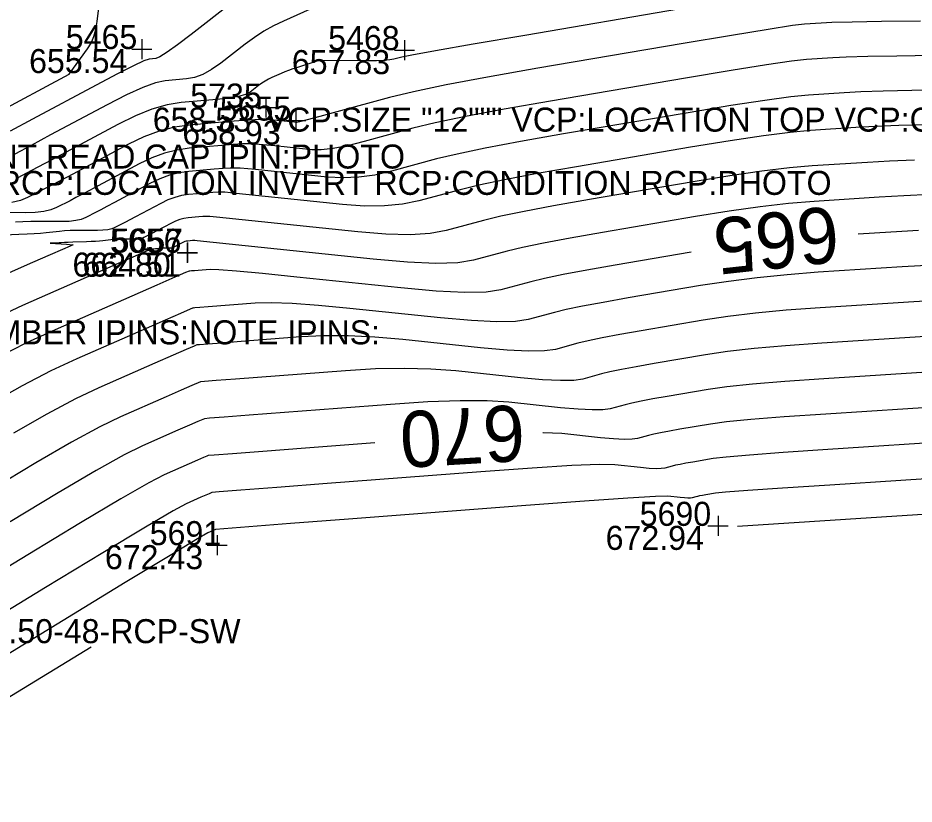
# Model space of a CAD drawing. Extents: x 2129350 to 2137777, y 657588 to 659885.
# Drawn here: x 2132639.93 to 2132684.68, y 657877.13 to 657916.38 of the extents above; entities that cross this region are included whole.
import ezdxf

# ---------------------------------------------------------------- set-up
doc = ezdxf.new("R2010")
doc.units = 0
for name, color, linetype in [('DT_X_Contour_Major', 7, 'Continuous'), ('DT_X_Contour_Minor', 7, 'Continuous'), ('SV_X_Shot_Marker', 7, 'Continuous'), ('SV_X_Text_Comment', 7, 'Continuous'), ('SV_X_Text_Description', 7, 'Continuous'), ('SV_X_Text_Elevation', 7, 'Continuous'), ('SV_X_Text_Name', 7, 'Continuous')]:
    doc.layers.add(name, color=color, linetype=linetype)

msp = doc.modelspace()

# ---------------------------------------------------------------- linework, layer by layer
at = {"layer": 'DT_X_Contour_Major'}
for points in [[(2132638.695, 657911.546), (2132642.497, 657913.581), (2132643.41, 657914.839), (2132643.587, 657915.127), (2132643.726, 657915.45), (2132643.828, 657915.81), (2132643.892, 657916.205), (2132644.014, 657917.306)], [(2132685.653, 657914.51), (2132683.818, 657914.48), (2132682.367, 657914.45), (2132681.3, 657914.419), (2132680.618, 657914.387), (2132679.311, 657914.303), (2132678.566, 657914.221), (2132677.312, 657914.04), (2132675.548, 657913.759), (2132673.275, 657913.378), (2132666.534, 657912.23), (2132664.209, 657911.822), (2132662.287, 657911.46), (2132660.77, 657911.144), (2132659.658, 657910.873), (2132657.23, 657910.212), (2132656.384, 657910.001), (2132655.666, 657909.862), (2132655.077, 657909.795), (2132654.616, 657909.8), (2132652.767, 657909.994), (2132651.772, 657910.086), (2132651.509, 657910.096), (2132651.145, 657910.089), (2132650.682, 657910.063), (2132650.118, 657910.019), (2132648.482, 657909.877), (2132647.866, 657909.788), (2132647.245, 657909.628), (2132646.619, 657909.396), (2132645.988, 657909.093), (2132643.714, 657907.876), (2132643.225, 657907.616), (2132642.831, 657907.409), (2132642.533, 657907.254), (2132641.866, 657906.91), (2132641.58, 657906.798), (2132641.223, 657906.718), (2132640.794, 657906.671), (2132640.294, 657906.657), (2132638.865, 657906.662)], [(2132684.899, 657905.773), (2132683.515, 657905.692), (2132681.896, 657905.587)], [(2132673.551, 657904.683), (2132669.763, 657904.037), (2132668.335, 657903.787), (2132667.156, 657903.565), (2132666.225, 657903.371), (2132665.542, 657903.205), (2132664.052, 657902.799), (2132663.321, 657902.692), (2132662.243, 657902.673), (2132660.818, 657902.743), (2132659.048, 657902.903), (2132653.865, 657903.446), (2132652.137, 657903.623), (2132650.839, 657903.743), (2132649.971, 657903.809), (2132649.533, 657903.82), (2132648.94, 657903.774), (2132648.745, 657903.759), (2132648.605, 657903.749), (2132648.52, 657903.743), (2132648.491, 657903.742), (2132648.487, 657903.744), (2132648.307, 657903.666), (2132647.768, 657903.431), (2132646.871, 657903.039), (2132645.616, 657902.489), (2132641.791, 657900.813), (2132640.355, 657900.153), (2132638.915, 657899.429)], [(2132686.411, 657896.997), (2132680.276, 657896.6), (2132678.191, 657896.457), (2132676.537, 657896.327), (2132675.315, 657896.21), (2132674.524, 657896.106), (2132672.991, 657895.845), (2132672.462, 657895.752), (2132672.025, 657895.67), (2132671.68, 657895.598), (2132671.427, 657895.536), (2132670.875, 657895.386), (2132670.604, 657895.346), (2132670.204, 657895.339), (2132669.676, 657895.365), (2132669.02, 657895.424), (2132667.1, 657895.626), (2132666.165, 657895.668), (2132666.144, 657895.668)], [(2132657.761, 657895.169), (2132654.3, 657894.903), (2132652.17, 657894.739), (2132650.648, 657894.622), (2132649.735, 657894.552), (2132649.43, 657894.529), (2132649.429, 657894.53), (2132649.37, 657894.504), (2132649.194, 657894.427), (2132648.901, 657894.299), (2132648.491, 657894.12), (2132647.241, 657893.572), (2132646.464, 657893.169), (2132645.07, 657892.369), (2132643.06, 657891.173), (2132640.433, 657889.581), (2132632.606, 657884.808)]]:
    msp.add_lwpolyline(points, dxfattribs=at)
at = {"layer": 'DT_X_Contour_Minor'}
for points in [[(2132650.611, 657917.134), (2132648.586, 657915.562), (2132647.906, 657915.045), (2132647.385, 657914.672), (2132647.022, 657914.445), (2132646.818, 657914.362), (2132646.486, 657914.333), (2132646.227, 657914.243), (2132645.701, 657913.996), (2132644.906, 657913.592), (2132643.843, 657913.03), (2132640.652, 657911.322), (2132639.546, 657910.731)], [(2132654.521, 657916.816), (2132653.194, 657916.226), (2132652.702, 657915.987), (2132652.218, 657915.715), (2132651.745, 657915.409), (2132651.281, 657915.07), (2132650.056, 657914.118), (2132649.604, 657913.802), (2132649.168, 657913.566), (2132648.748, 657913.411), (2132648.343, 657913.336), (2132647.285, 657913.245), (2132646.806, 657913.144), (2132646.162, 657912.911), (2132645.353, 657912.545), (2132644.38, 657912.046), (2132641.564, 657910.539), (2132640.588, 657910.017), (2132639.772, 657909.584)], [(2132673.025, 657916.833), (2132665.243, 657915.507), (2132662.671, 657915.067), (2132660.79, 657914.741), (2132659.602, 657914.529), (2132659.105, 657914.431), (2132658.704, 657914.322), (2132658.508, 657914.287), (2132658.221, 657914.262), (2132657.842, 657914.249), (2132657.372, 657914.247), (2132654.966, 657914.263), (2132653.885, 657913.915), (2132653.66, 657913.84), (2132653.451, 657913.764), (2132653.256, 657913.688), (2132653.076, 657913.612), (2132652.615, 657913.407), (2132652.444, 657913.324), (2132652.276, 657913.229), (2132652.112, 657913.123), (2132651.951, 657913.005), (2132651.525, 657912.675), (2132651.302, 657912.559), (2132650.951, 657912.46), (2132650.473, 657912.378), (2132649.868, 657912.311), (2132648.084, 657912.157), (2132647.384, 657912.045), (2132646.623, 657911.825), (2132645.8, 657911.497), (2132644.916, 657911.062), (2132641.63, 657909.304), (2132640.923, 657908.928), (2132640.354, 657908.628), (2132639.923, 657908.404)], [(2132684.999, 657916.23), (2132683.061, 657916.2), (2132681.588, 657916.172), (2132680.581, 657916.148), (2132680.039, 657916.126), (2132679.215, 657916.073), (2132678.604, 657915.998), (2132677.389, 657915.811), (2132675.572, 657915.514), (2132673.15, 657915.105), (2132665.889, 657913.869), (2132663.383, 657913.429), (2132661.314, 657913.039), (2132659.679, 657912.699), (2132658.481, 657912.407), (2132655.865, 657911.695), (2132655.004, 657911.462), (2132654.382, 657911.296), (2132653.998, 657911.198), (2132653.854, 657911.166), (2132653.738, 657911.179), (2132652.522, 657911.291), (2132652.2, 657911.304), (2132651.756, 657911.294), (2132651.189, 657911.263), (2132650.5, 657911.209), (2132648.5, 657911.036), (2132647.747, 657910.927), (2132646.988, 657910.731), (2132646.223, 657910.448), (2132645.452, 657910.077), (2132642.672, 657908.59), (2132642.074, 657908.272), (2132641.592, 657908.018), (2132641.228, 657907.829), (2132640.413, 657907.409), (2132640.063, 657907.272), (2132639.626, 657907.174)], [(2132686.307, 657912.79), (2132684.575, 657912.761), (2132683.146, 657912.727), (2132682.02, 657912.69), (2132681.197, 657912.648), (2132679.408, 657912.532), (2132678.529, 657912.445), (2132677.234, 657912.269), (2132675.525, 657912.004), (2132673.4, 657911.651), (2132667.18, 657910.592), (2132665.034, 657910.215), (2132663.261, 657909.881), (2132661.861, 657909.589), (2132660.835, 657909.34), (2132658.594, 657908.73), (2132657.763, 657908.54), (2132656.95, 657908.427), (2132656.155, 657908.392), (2132655.379, 657908.434), (2132651.796, 657908.809), (2132651.022, 657908.881), (2132650.817, 657908.889), (2132650.535, 657908.883), (2132650.174, 657908.863), (2132649.736, 657908.829), (2132648.464, 657908.719), (2132647.985, 657908.649), (2132647.502, 657908.525), (2132647.015, 657908.345), (2132646.525, 657908.109), (2132644.756, 657907.163), (2132644.376, 657906.96), (2132644.069, 657906.799), (2132643.838, 657906.678), (2132643.319, 657906.412), (2132643.097, 657906.324), (2132642.819, 657906.262), (2132642.485, 657906.226), (2132642.096, 657906.214), (2132640.985, 657906.218), (2132640.577, 657906.215), (2132640.184, 657906.201), (2132639.807, 657906.178)], [(2132685.332, 657911.041), (2132683.925, 657911.005), (2132682.74, 657910.961), (2132681.777, 657910.909), (2132679.504, 657910.762), (2132678.491, 657910.668), (2132677.157, 657910.497), (2132675.502, 657910.249), (2132673.525, 657909.924), (2132667.826, 657908.953), (2132665.859, 657908.608), (2132664.235, 657908.302), (2132662.952, 657908.035), (2132662.012, 657907.806), (2132659.959, 657907.247), (2132659.143, 657907.079), (2132658.235, 657906.993), (2132657.234, 657906.989), (2132656.141, 657907.067), (2132650.825, 657907.625), (2132650.272, 657907.676), (2132650.126, 657907.682), (2132649.924, 657907.677), (2132649.667, 657907.663), (2132649.354, 657907.639), (2132648.446, 657907.56), (2132648.104, 657907.511), (2132647.759, 657907.422), (2132647.411, 657907.293), (2132647.061, 657907.124), (2132645.798, 657906.449), (2132645.526, 657906.304), (2132645.308, 657906.189), (2132645.142, 657906.103), (2132644.772, 657905.913), (2132644.613, 657905.85), (2132644.415, 657905.806), (2132644.177, 657905.78), (2132643.899, 657905.772), (2132643.106, 657905.775), (2132642.814, 657905.772), (2132642.533, 657905.763), (2132642.264, 657905.746), (2132642.006, 657905.722), (2132641.334, 657905.649), (2132641.06, 657905.624), (2132640.744, 657905.601), (2132640.385, 657905.58), (2132639.984, 657905.563), (2132638.857, 657905.52)], [(2132684.704, 657909.282), (2132683.46, 657909.232), (2132682.356, 657909.17), (2132679.6, 657908.992), (2132678.454, 657908.892), (2132677.08, 657908.726), (2132675.478, 657908.494), (2132673.65, 657908.197), (2132668.471, 657907.314), (2132666.685, 657907.001), (2132665.209, 657906.723), (2132664.043, 657906.48), (2132663.189, 657906.272), (2132661.323, 657905.765), (2132660.523, 657905.618), (2132659.519, 657905.558), (2132658.312, 657905.586), (2132656.903, 657905.701), (2132649.853, 657906.44), (2132649.522, 657906.471), (2132649.435, 657906.474), (2132649.314, 657906.472), (2132649.16, 657906.463), (2132648.972, 657906.448), (2132648.427, 657906.401), (2132648.222, 657906.372), (2132648.016, 657906.318), (2132647.807, 657906.241), (2132647.597, 657906.14), (2132646.84, 657905.735), (2132646.677, 657905.649), (2132646.546, 657905.58), (2132646.447, 657905.528), (2132646.225, 657905.414), (2132646.13, 657905.376), (2132646.011, 657905.35), (2132645.868, 657905.334), (2132645.702, 657905.329), (2132645.226, 657905.331), (2132645.051, 657905.33), (2132644.883, 657905.324), (2132644.722, 657905.314), (2132644.567, 657905.3), (2132644.164, 657905.256), (2132644, 657905.24), (2132643.81, 657905.227), (2132643.595, 657905.214), (2132643.355, 657905.204), (2132642.679, 657905.179), (2132642.446, 657905.17), (2132642.252, 657905.163), (2132642.099, 657905.158), (2132641.985, 657905.154), (2132641.549, 657905.143), (2132642.35, 657905.08), (2132642.5, 657905.068), (2132642.605, 657905.059), (2132642.667, 657905.054), (2132642.685, 657905.051), (2132642.673, 657905.049), (2132642.544, 657904.993), (2132642.164, 657904.828), (2132641.535, 657904.553), (2132640.656, 657904.168), (2132637.979, 657902.995)], [(2132685.483, 657907.56), (2132684.179, 657907.503), (2132682.935, 657907.431), (2132679.697, 657907.222), (2132678.416, 657907.116), (2132677.002, 657906.955), (2132675.455, 657906.739), (2132673.775, 657906.469), (2132669.117, 657905.676), (2132667.51, 657905.394), (2132666.182, 657905.144), (2132665.134, 657904.925), (2132664.365, 657904.738), (2132662.688, 657904.282), (2132661.902, 657904.157), (2132660.803, 657904.124), (2132659.391, 657904.183), (2132657.666, 657904.334), (2132648.882, 657905.255), (2132648.772, 657905.266), (2132648.743, 657905.267), (2132648.703, 657905.266), (2132648.652, 657905.263), (2132648.409, 657905.243), (2132648.341, 657905.233), (2132648.272, 657905.215), (2132648.203, 657905.189), (2132648.134, 657905.156), (2132647.882, 657905.022), (2132647.828, 657904.993), (2132647.785, 657904.97), (2132647.752, 657904.953), (2132647.678, 657904.915), (2132647.647, 657904.902), (2132647.607, 657904.894), (2132647.56, 657904.888), (2132647.505, 657904.887), (2132647.347, 657904.887), (2132647.289, 657904.887), (2132647.179, 657904.882), (2132647.128, 657904.877), (2132646.994, 657904.862), (2132646.94, 657904.857), (2132646.877, 657904.853), (2132646.805, 657904.849), (2132646.726, 657904.845), (2132646.501, 657904.837), (2132646.424, 657904.834), (2132646.36, 657904.832), (2132646.309, 657904.83), (2132646.271, 657904.829), (2132646.126, 657904.825), (2132646.392, 657904.804), (2132646.441, 657904.8), (2132646.475, 657904.797), (2132646.492, 657904.794), (2132646.494, 657904.793), (2132646.479, 657904.79), (2132646.304, 657904.715), (2132645.793, 657904.492), (2132644.945, 657904.121), (2132643.761, 657903.602), (2132640.153, 657902.021), (2132638.825, 657901.415)], [(2132685.619, 657904.044), (2132684.094, 657903.953), (2132679.89, 657903.681), (2132678.341, 657903.563), (2132676.847, 657903.412), (2132675.408, 657903.23), (2132674.025, 657903.015), (2132670.408, 657902.399), (2132669.161, 657902.18), (2132668.13, 657901.986), (2132667.316, 657901.816), (2132666.719, 657901.671), (2132665.417, 657901.317), (2132664.777, 657901.223), (2132663.835, 657901.206), (2132662.59, 657901.268), (2132661.042, 657901.407), (2132656.512, 657901.882), (2132654.943, 657902.032), (2132653.631, 657902.124), (2132652.579, 657902.159), (2132651.785, 657902.136), (2132649.43, 657901.955), (2132649.013, 657901.923), (2132648.763, 657901.905), (2132648.679, 657901.899), (2132648.676, 657901.901), (2132648.053, 657901.63), (2132647.277, 657901.291), (2132646.191, 657900.815), (2132642.881, 657899.365), (2132641.577, 657898.756), (2132640.146, 657898.017), (2132638.589, 657897.148)], [(2132686.339, 657902.315), (2132684.673, 657902.214), (2132679.986, 657901.911), (2132678.303, 657901.786), (2132676.77, 657901.641), (2132675.385, 657901.475), (2132674.15, 657901.288), (2132671.054, 657900.76), (2132669.986, 657900.573), (2132669.104, 657900.407), (2132668.407, 657900.262), (2132667.896, 657900.137), (2132666.781, 657899.834), (2132666.234, 657899.753), (2132665.427, 657899.739), (2132664.362, 657899.792), (2132663.037, 657899.911), (2132659.159, 657900.318), (2132657.748, 657900.441), (2132656.424, 657900.504), (2132655.187, 657900.508), (2132654.036, 657900.453), (2132651.084, 657900.226), (2132650.115, 657900.151), (2132649.422, 657900.098), (2132649.006, 657900.067), (2132648.867, 657900.056), (2132648.864, 657900.058), (2132648.732, 657900.001), (2132648.338, 657899.83), (2132647.683, 657899.543), (2132646.766, 657899.141), (2132643.971, 657897.917), (2132642.799, 657897.359), (2132641.377, 657896.605), (2132639.707, 657895.654)], [(2132685.253, 657900.475), (2132680.083, 657900.14), (2132678.266, 657900.01), (2132676.692, 657899.87), (2132675.362, 657899.72), (2132674.274, 657899.56), (2132671.7, 657899.122), (2132670.811, 657898.966), (2132670.078, 657898.828), (2132669.498, 657898.707), (2132669.073, 657898.604), (2132668.146, 657898.351), (2132667.69, 657898.284), (2132667.02, 657898.273), (2132666.133, 657898.316), (2132665.031, 657898.416), (2132661.806, 657898.754), (2132660.554, 657898.85), (2132659.217, 657898.885), (2132657.795, 657898.858), (2132656.288, 657898.769), (2132650.8, 657898.347), (2132649.831, 657898.273), (2132649.249, 657898.228), (2132649.055, 657898.214), (2132649.052, 657898.215), (2132648.623, 657898.029), (2132648.089, 657897.795), (2132647.341, 657897.467), (2132645.061, 657896.469), (2132644.02, 657895.962), (2132642.608, 657895.193), (2132640.825, 657894.16), (2132638.67, 657892.865)], [(2132685.832, 657898.736), (2132680.179, 657898.37), (2132678.228, 657898.234), (2132676.615, 657898.099), (2132675.338, 657897.965), (2132674.399, 657897.833), (2132672.345, 657897.483), (2132671.637, 657897.359), (2132671.051, 657897.249), (2132670.589, 657897.152), (2132670.25, 657897.07), (2132669.51, 657896.869), (2132669.147, 657896.815), (2132668.612, 657896.806), (2132667.905, 657896.841), (2132667.026, 657896.92), (2132664.453, 657897.19), (2132663.36, 657897.259), (2132662.01, 657897.265), (2132660.403, 657897.207), (2132658.539, 657897.086), (2132651.485, 657896.543), (2132650.239, 657896.447), (2132649.492, 657896.39), (2132649.242, 657896.371), (2132649.241, 657896.372), (2132648.909, 657896.228), (2132648.495, 657896.047), (2132647.916, 657895.793), (2132646.151, 657895.02), (2132645.242, 657894.566), (2132643.839, 657893.781), (2132641.942, 657892.667), (2132639.551, 657891.223)], [(2132686.99, 657895.258), (2132680.372, 657894.829), (2132678.153, 657894.681), (2132676.46, 657894.556), (2132675.292, 657894.455), (2132674.649, 657894.379), (2132673.637, 657894.206), (2132673.288, 657894.145), (2132672.999, 657894.091), (2132672.771, 657894.043), (2132672.604, 657894.003), (2132672.239, 657893.903), (2132672.06, 657893.877), (2132671.797, 657893.872), (2132671.448, 657893.89), (2132671.015, 657893.929), (2132669.747, 657894.062), (2132668.971, 657894.078), (2132667.595, 657894.026), (2132665.619, 657893.906), (2132663.042, 657893.719), (2132655.372, 657893.129), (2132652.855, 657892.935), (2132651.057, 657892.797), (2132649.978, 657892.714), (2132649.617, 657892.687), (2132649.583, 657892.672), (2132649.479, 657892.627), (2132649.307, 657892.551), (2132649.066, 657892.446), (2132648.331, 657892.124), (2132647.686, 657891.772), (2132646.301, 657890.957), (2132644.178, 657889.68), (2132641.315, 657887.94), (2132632.695, 657882.683)], [(2132687.57, 657893.519), (2132680.469, 657893.059), (2132678.116, 657892.904), (2132676.382, 657892.785), (2132675.268, 657892.701), (2132674.774, 657892.651), (2132674.282, 657892.568), (2132674.113, 657892.538), (2132673.973, 657892.512), (2132673.862, 657892.489), (2132673.781, 657892.469), (2132673.604, 657892.421), (2132673.517, 657892.408), (2132673.389, 657892.406), (2132673.22, 657892.414), (2132673.009, 657892.433), (2132672.393, 657892.498), (2132671.776, 657892.487), (2132670.388, 657892.406), (2132668.227, 657892.256), (2132665.294, 657892.035), (2132656.444, 657891.354), (2132653.54, 657891.131), (2132651.465, 657890.971), (2132650.221, 657890.876), (2132649.806, 657890.844), (2132649.806, 657890.844), (2132649.795, 657890.839), (2132649.764, 657890.826), (2132649.713, 657890.803), (2132649.64, 657890.772), (2132649.421, 657890.675), (2132648.907, 657890.375), (2132647.532, 657889.545), (2132645.295, 657888.186), (2132642.197, 657886.298), (2132632.785, 657880.559)], [(2132704.024, 657893.017), (2132697.625, 657892.419), (2132696.406, 657892.307), (2132695.49, 657892.226), (2132694.878, 657892.176), (2132694.569, 657892.158), (2132694.151, 657892.152), (2132693.677, 657892.129), (2132692.568, 657892.062), (2132690.824, 657891.952), (2132688.446, 657891.799), (2132675.867, 657890.985)], [(2132643.589, 657884.968), (2132630.731, 657877.127)]]:
    msp.add_lwpolyline(points, dxfattribs=at)
at = {"layer": 'SV_X_Shot_Marker'}
for p, q in [((2132646.12, 657915.331), (2132646.12, 657914.331)), ((2132659.232, 657915.277), (2132659.232, 657914.277)), ((2132645.62, 657914.831), (2132646.62, 657914.831)), ((2132646.12, 657914.831), (2132646.12, 657914.831)), ((2132658.732, 657914.777), (2132659.732, 657914.777)), ((2132659.232, 657914.777), (2132659.232, 657914.777)), ((2132652.307, 657912.407), (2132652.307, 657911.407)), ((2132651.807, 657911.907), (2132652.807, 657911.907)), ((2132652.307, 657911.907), (2132652.307, 657911.907)), ((2132653.803, 657911.758), (2132653.803, 657910.758)), ((2132653.303, 657911.258), (2132654.303, 657911.258)), ((2132653.803, 657911.258), (2132653.803, 657911.258)), ((2132648.391, 657905.156), (2132648.391, 657904.156)), ((2132648.4, 657905.167), (2132648.4, 657904.167)), ((2132647.891, 657904.656), (2132648.891, 657904.656)), ((2132647.9, 657904.667), (2132648.9, 657904.667)), ((2132648.391, 657904.656), (2132648.391, 657904.656)), ((2132648.4, 657904.667), (2132648.4, 657904.667)), ((2132674.892, 657891.521), (2132674.892, 657890.521)), ((2132674.392, 657891.021), (2132675.392, 657891.021)), ((2132674.892, 657891.021), (2132674.892, 657891.021)), ((2132649.886, 657890.557), (2132649.886, 657889.557)), ((2132649.386, 657890.057), (2132650.386, 657890.057)), ((2132649.886, 657890.057), (2132649.886, 657890.057))]:
    msp.add_line(p, q, dxfattribs=at)

# ---------------------------------------------------------------- texts
at = {"layer": 'DT_X_Contour_Major'}
for s, rotation, p in [('665', 186.1868, (2132680.769, 657907.007)), ('670', 183.406, (2132665.167, 657897.077))]:
    msp.add_text(s, height=2.8, rotation=rotation, dxfattribs=at).set_placement(p)
at = {"layer": 'SV_X_Text_Comment'}
for s, p in [('VCP:SIZE "12""" VCP:LOCATION TOP VCP:CONDITION FAILED VCP:PHOTO', (2132652.307, 657910.707)), ('IPIN:SIZE 5/8 REBAR IPIN:DEPTH N/A IPIN:NOTE CANT READ CAP IPIN:PHOTO', (2132599.252, 657908.863)), ('RCP:SIZE 48 RCP:LOCATION INVERT RCP:CONDITION RCP:PHOTO', (2132628.849, 657907.548)), ('IPINS:SIZE "5/8"" REBAR" IPINS:NAME TRAV CAP IPINS:NUMBER IPINS:NOTE IPINS:', (2132594.035, 657900.085))]:
    msp.add_text(s, height=1.2, dxfattribs=at).set_placement(p)
at = {"layer": 'SV_X_Text_Description'}
msp.add_text('P2=11.55-48-RCP-NE  P1=11.50-48-RCP-SW', height=1.2, dxfattribs=at).set_placement((2132617.96, 657885.162))
at = {"layer": 'SV_X_Text_Elevation'}
for s, p in [('655.54', (2132640.489, 657913.631)), ('657.83', (2132653.61, 657913.577)), ('658.53', (2132646.666, 657910.707)), ('658.93', (2132648.144, 657910.058)), ('662.80', (2132642.655, 657903.467)), ('664.51', (2132643.156, 657903.456)), ('672.94', (2132669.28, 657889.821)), ('672.43', (2132644.274, 657888.857))]:
    msp.add_text(s, height=1.2, dxfattribs=at).set_placement(p)
at = {"layer": 'SV_X_Text_Name'}
for s, p in [('5465', (2132642.322, 657914.831)), ('5468', (2132655.424, 657914.777)), ('5735', (2132648.537, 657911.907)), ('5655', (2132650.014, 657911.258)), ('5656', (2132644.527, 657904.656)), ('5657', (2132644.611, 657904.667)), ('5690', (2132670.98, 657891.021)), ('5691', (2132646.512, 657890.057))]:
    msp.add_text(s, height=1.2, dxfattribs=at).set_placement(p)

doc.saveas('drawing.dxf')
